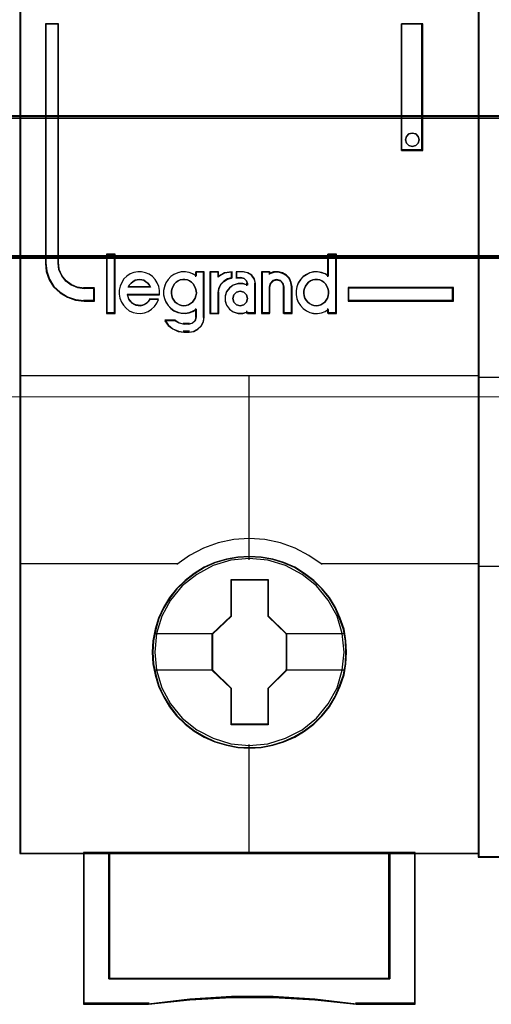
# Model space of a CAD drawing. Header units: millimetres. Extents: x -1290 to 1795, y -4192 to -1311.
# Tile 756 of 1056: x 1467.09 to 1470.78, y -2605.51 to -2597.79. Entities that reach past the tile are written whole.
import ezdxf

# ---------------------------------------------------------------- set-up
doc = ezdxf.new("R2010")
doc.units = ezdxf.units.MM
doc.layers.add('30', color=7, linetype='Continuous')
doc.layers.add('45', color=7, linetype='Continuous')
doc.layers.add('Aparatura', color=7, linetype='Continuous', lineweight=13)

# ---------------------------------------------------------------- blocks, each defined once
blk = doc.blocks.new('*U337')
at = {"layer": '45', "color": 7}
for points in [[(360.472896, -233.760161), (342.499917, -233.760161), (342.499917, -315.4849), (360.472896, -315.4849), (360.472896, -233.760161)], [(345.423502, -293.834666), (345.423502, -293.345526), (345.021603, -293.345526), (344.749896, -293.307054), (344.512153, -293.202631), (344.302712, -293.05424), (344.138556, -292.85089), (344.031005, -292.609067), (344.002702, -292.345261), (344.002702, -282.969154), (343.498913, -282.969154), (343.498913, -292.345261), (343.532876, -292.680515), (343.640427, -292.999281), (343.821565, -293.279575), (344.070629, -293.510405), (344.359318, -293.686276), (344.676309, -293.796195), (345.021603, -293.834666), (345.423502, -293.834666)], [(357.443682, -282.969154), (357.443682, -287.931526), (358.281549, -287.931526), (358.281549, -282.969154), (357.443682, -282.969154)], [(358.095316, -287.382346), (358.131163, -287.511811), (358.095316, -287.653046), (357.999725, -287.741318), (357.862314, -287.782511), (357.730876, -287.741318), (357.635286, -287.653046), (357.599439, -287.511811), (357.635286, -287.382346), (357.730876, -287.282305), (357.862314, -287.252881), (357.999725, -287.282305), (358.095316, -287.382346)], [(346.209451, -294.310437), (346.209451, -292.019559), (345.903307, -292.019559), (345.903307, -294.310437), (346.209451, -294.310437)], [(359.4739, -293.310422), (355.350803, -293.310422), (355.350803, -293.834666), (359.4739, -293.834666), (359.4739, -293.310422)], [(355.284561, -307.601538), (355.262252, -307.150173), (355.189749, -306.698808), (355.033588, -306.263956), (354.855119, -305.851122), (354.620878, -305.454802), (354.336442, -305.108021), (354.007389, -304.788763), (353.639296, -304.508036), (353.265626, -304.26584), (352.830607, -304.078689), (352.401165, -303.952086), (351.943837, -303.869519), (351.486509, -303.841997), (351.029182, -303.869519), (350.583008, -303.952086), (350.131257, -304.078689), (349.718547, -304.26584), (349.328145, -304.508036), (348.965629, -304.788763), (348.630999, -305.108021), (348.363295, -305.454802), (348.1179, -305.851122), (347.922699, -306.263956), (347.800001, -306.698808), (347.710766, -307.150173), (347.682881, -307.601538), (347.710766, -308.052903), (347.800001, -308.487755), (347.922699, -308.922607), (348.1179, -309.33544), (348.363295, -309.731761), (348.630999, -310.08955), (348.965629, -310.414313), (349.328145, -310.689536), (349.718547, -310.920723), (350.131257, -311.107874), (350.583008, -311.239981), (351.029182, -311.333557), (351.486509, -311.355574), (351.943837, -311.333557), (352.401165, -311.239981), (352.830607, -311.107874), (353.265626, -310.920723), (353.639296, -310.689536), (354.007389, -310.414313), (354.336442, -310.08955), (354.620878, -309.731761), (354.855119, -309.33544), (355.033588, -308.922607), (355.189749, -308.487755), (355.262252, -308.052903), (355.284561, -307.601538)], [(355.284561, -307.601538), (355.262252, -307.150173), (355.189749, -306.698808), (355.033588, -306.263956), (354.855119, -305.851122), (354.620878, -305.454802), (354.336442, -305.108021), (354.007389, -304.788763), (353.639296, -304.508036), (353.265626, -304.26584), (352.830607, -304.078689), (352.401165, -303.952086), (351.943837, -303.869519), (351.486509, -303.841997), (351.029182, -303.869519), (350.583008, -303.952086), (350.131257, -304.078689), (349.718547, -304.26584), (349.328145, -304.508036), (348.965629, -304.788763), (348.630999, -305.108021), (348.363295, -305.454802), (348.1179, -305.851122), (347.922699, -306.263956), (347.800001, -306.698808), (347.710766, -307.150173), (347.682881, -307.601538), (347.710766, -308.052903), (347.800001, -308.487755), (347.922699, -308.922607), (348.1179, -309.33544), (348.363295, -309.731761), (348.630999, -310.08955), (348.965629, -310.414313), (349.328145, -310.689536), (349.718547, -310.920723), (350.131257, -311.107874), (350.583008, -311.239981), (351.029182, -311.333557), (351.486509, -311.355574), (351.943837, -311.333557), (352.401165, -311.239981), (352.830607, -311.107874), (353.265626, -310.920723), (353.639296, -310.689536), (354.007389, -310.414313), (354.336442, -310.08955), (354.620878, -309.731761), (354.855119, -309.33544), (355.033588, -308.922607), (355.189749, -308.487755), (355.262252, -308.052903), (355.284561, -307.601538)], [(355.266658, -307.601525), (355.244454, -307.152317), (355.172292, -306.703109), (355.016867, -306.270335), (354.839239, -305.859474), (354.606101, -305.465048), (354.323005, -305.119925), (353.995502, -304.802192), (353.629143, -304.522807), (353.257233, -304.281768), (352.824263, -304.095511), (352.396843, -303.969514), (351.94167, -303.887342), (351.486496, -303.859951), (351.031323, -303.887342), (350.587251, -303.969514), (350.137628, -304.095511), (349.726862, -304.281768), (349.338299, -304.522807), (348.97749, -304.802192), (348.644436, -305.119925), (348.377993, -305.465048), (348.133754, -305.859474), (347.939472, -306.270335), (347.817353, -306.703109), (347.728538, -307.152317), (347.700784, -307.601525), (347.728538, -308.050733), (347.817353, -308.483506), (347.939472, -308.91628), (348.133754, -309.327141), (348.377993, -309.721568), (348.644436, -310.077647), (348.97749, -310.400858), (349.338299, -310.674765), (349.726862, -310.904847), (350.137628, -311.091104), (350.587251, -311.22258), (351.031323, -311.315708), (351.486496, -311.337621), (351.94167, -311.315708), (352.396843, -311.22258), (352.824263, -311.091104), (353.257233, -310.904847), (353.629143, -310.674765), (353.995502, -310.400858), (354.323005, -310.077647), (354.606101, -309.721568), (354.839239, -309.327141), (355.016867, -308.91628), (355.172292, -308.483506), (355.244454, -308.050733), (355.266658, -307.601525)], [(350.772253, -304.745063), (352.217429, -304.745063), (352.217429, -306.173367), (352.942828, -306.879247), (352.942828, -308.307552), (352.217429, -309.024462), (352.217429, -310.441737), (350.772253, -310.441737), (350.772253, -309.024462), (350.029984, -308.307552), (350.029984, -306.879247), (350.772253, -306.173367), (350.772253, -304.745063)], [(350.772253, -304.745063), (352.217429, -304.745063), (352.217429, -304.745063), (352.217429, -306.173367), (352.217429, -306.173367), (352.942828, -306.879247), (352.942828, -306.879247), (352.942828, -308.307552), (352.942828, -308.307552), (352.217429, -309.024462), (352.217429, -309.024462), (352.217429, -310.441737), (352.217429, -310.441737), (350.772253, -310.441737), (350.772253, -310.441737), (350.772253, -309.024462), (350.772253, -309.024462), (350.029984, -308.307552), (350.029984, -308.307552), (350.029984, -306.879247), (350.029984, -306.879247), (350.772253, -306.173367), (350.772253, -306.173367), (350.772253, -304.745063), (350.772253, -304.745063)], [(350.781032, -304.763016), (352.208443, -304.763016), (352.208443, -306.181868), (352.924925, -306.883076), (352.924925, -308.301928), (352.208443, -309.014093), (352.208443, -310.421988), (350.781032, -310.421988), (350.781032, -309.014093), (350.047888, -308.301928), (350.047888, -306.883076), (350.781032, -306.181868), (350.781032, -304.763016)], [(356.984639, -315.447197), (356.984639, -320.397453), (345.988173, -320.397453), (345.988173, -315.447197), (344.992036, -315.447197), (344.992036, -321.395222), (347.535247, -321.395222), (349.154666, -321.21882), (350.785215, -321.13062), (352.415763, -321.13062), (354.046312, -321.21882), (355.671296, -321.395222), (357.980776, -321.395222), (357.980776, -315.447197), (356.984639, -315.447197)], [(351.481733, -315.447197), (345.985661, -315.447197), (345.985661, -320.402388), (356.988941, -320.402388), (356.988941, -315.447197), (351.481733, -315.447197)], [(356.988941, -320.402388), (356.988941, -315.447197), (351.481733, -315.447197), (345.985661, -315.447197), (345.985661, -320.402388), (356.988941, -320.402388)]]:
    blk.add_lwpolyline(points, close=True, dxfattribs=at)
at = {"layer": '45', "color": 139}
for points in [[(360.472896, -233.760161), (342.499917, -233.760161), (342.499917, -315.4849), (360.472896, -315.4849), (360.472896, -233.760161)], [(358.131163, -287.511811), (358.095316, -287.382346), (357.999725, -287.282305), (357.862314, -287.252881), (357.730876, -287.282305), (357.635286, -287.382346), (357.599439, -287.511811), (357.635286, -287.653046), (357.730876, -287.741318), (357.862314, -287.782511), (357.999725, -287.741318), (358.095316, -287.653046), (358.131163, -287.511811)], [(348.916888, -294.021384), (349.015259, -294.010017), (349.102057, -293.981598), (349.183069, -293.936129), (349.252508, -293.879293), (349.31616, -293.799721), (349.356666, -293.725834), (349.385599, -293.629212), (349.408745, -293.53259), (349.397172, -293.435968), (349.379812, -293.339346), (349.339306, -293.254091), (349.287227, -293.163153), (349.217789, -293.100632), (349.142563, -293.04948), (349.055765, -293.009694), (348.96318, -292.992643), (348.876382, -292.992643), (348.77801, -293.009694), (348.702785, -293.04948), (348.621773, -293.100632), (348.552335, -293.163153), (348.506042, -293.254091), (348.465536, -293.339346), (348.436604, -293.435968), (348.436604, -293.53259), (348.448177, -293.629212), (348.477109, -293.725834), (348.523402, -293.799721), (348.581267, -293.879293), (348.662279, -293.936129), (348.743291, -293.981598), (348.830089, -294.010017), (348.916888, -294.021384)], [(354.099372, -294.021384), (354.191864, -294.010017), (354.278576, -293.981598), (354.365288, -293.936129), (354.434657, -293.879293), (354.492465, -293.799721), (354.544492, -293.725834), (354.573396, -293.629212), (354.579177, -293.53259), (354.579177, -293.435968), (354.561834, -293.339346), (354.521369, -293.254091), (354.463561, -293.163153), (354.394192, -293.100632), (354.324822, -293.04948), (354.238111, -293.009694), (354.151399, -292.992643), (354.053126, -292.992643), (353.966414, -293.009694), (353.879702, -293.04948), (353.798771, -293.100632), (353.740964, -293.163153), (353.683156, -293.254091), (353.64269, -293.339346), (353.619567, -293.435968), (353.619567, -293.53259), (353.631129, -293.629212), (353.660033, -293.725834), (353.71206, -293.799721), (353.769868, -293.879293), (353.839237, -293.936129), (353.925949, -293.981598), (354.01266, -294.010017), (354.099372, -294.021384)], [(351.417479, -293.734126), (351.37579, -293.593429), (351.268591, -293.487906), (351.125658, -293.446869), (350.982725, -293.487906), (350.875525, -293.593429), (350.833836, -293.734126), (350.875525, -293.874824), (350.982725, -293.980347), (351.125658, -294.021384), (351.268591, -293.980347), (351.37579, -293.874824), (351.417479, -293.734126)], [(355.195045, -307.590647), (355.122545, -306.869521), (354.9162, -306.186929), (354.570432, -305.553879), (354.113126, -304.997897), (353.549859, -304.546505), (352.902939, -304.205209), (352.205826, -303.996027), (351.480829, -303.92997), (350.761409, -303.996027), (350.069873, -304.205209), (349.422953, -304.546505), (348.859686, -304.997897), (348.40238, -305.553879), (348.056612, -306.186929), (347.84469, -306.869521), (347.777767, -307.590647), (347.84469, -308.306269), (348.056612, -308.994366), (348.40238, -309.621911), (348.859686, -310.177893), (349.422953, -310.63479), (350.069873, -310.970581), (350.761409, -311.185268), (351.480829, -311.25683), (352.205826, -311.185268), (352.902939, -310.970581), (353.549859, -310.63479), (354.113126, -310.177893), (354.570432, -309.621911), (354.9162, -308.994366), (355.122545, -308.306269), (355.195045, -307.590647)]]:
    blk.add_lwpolyline(points, close=True, dxfattribs=at)
at = {"layer": '45', "color": 59}
for points in [[(360.454992, -233.778115), (342.51782, -233.778115), (342.51782, -315.466946), (360.454992, -315.466946), (360.454992, -233.778115)], [(357.443682, -282.969154), (357.443682, -287.931526), (358.281549, -287.931526), (358.281549, -282.969154), (357.443682, -282.969154)], [(358.095316, -287.382346), (358.131163, -287.511811), (358.095316, -287.653046), (357.999725, -287.741318), (357.862314, -287.782511), (357.730876, -287.741318), (357.635286, -287.653046), (357.599439, -287.511811), (357.635286, -287.382346), (357.730876, -287.282305), (357.862314, -287.252881), (357.999725, -287.282305), (358.095316, -287.382346)], [(346.229144, -294.32839), (346.229144, -292.001605), (345.885404, -292.001605), (345.885404, -294.32839), (346.229144, -294.32839)], [(353.315214, -293.432188), (353.315214, -293.593616), (353.343652, -293.743911), (353.400528, -293.883072), (353.485843, -294.016668), (353.593908, -294.127997), (353.719036, -294.222627), (353.849852, -294.283858), (353.997731, -294.317257), (354.151298, -294.32839), (354.304864, -294.300558), (354.447055, -294.244893), (354.572183, -294.161396), (354.572183, -294.32839), (354.890691, -294.32839), (354.890691, -292.001605), (354.572183, -292.001605), (354.572183, -292.858842), (354.447055, -292.775345), (354.304864, -292.725246), (354.151298, -292.697414), (353.997731, -292.708547), (353.849852, -292.736379), (353.719036, -292.803177), (353.593908, -292.886674), (353.485843, -292.998003), (353.400528, -293.131599), (353.343652, -293.281893), (353.315214, -293.432188)], [(346.390273, -293.57149), (346.418705, -293.72287), (346.47557, -293.87425), (346.555181, -294.003204), (346.657538, -294.120944), (346.782642, -294.216257), (346.930491, -294.283537), (347.072653, -294.317177), (347.226189, -294.32839), (347.379725, -294.300357), (347.527574, -294.24429), (347.658364, -294.16019), (347.766407, -294.053664), (347.863078, -293.919103), (347.931316, -293.778937), (347.584439, -293.778937), (347.527574, -293.851823), (347.459336, -293.919103), (347.379725, -293.969563), (347.3058, -293.997597), (347.220503, -294.014417), (347.129519, -294.003204), (347.044221, -293.986383), (346.958923, -293.95835), (346.879312, -293.902283), (346.822447, -293.835003), (346.765582, -293.75651), (346.73715, -293.67241), (346.708717, -293.58831), (347.971121, -293.58831), (347.971121, -293.425717), (347.942689, -293.263123), (347.880137, -293.122957), (347.79484, -292.988397), (347.692483, -292.876263), (347.556006, -292.78095), (347.41953, -292.724883), (347.265995, -292.685637), (347.112459, -292.685637), (346.958923, -292.71367), (346.816761, -292.769737), (346.691658, -292.86505), (346.572241, -292.971577), (346.486943, -293.106137), (346.430078, -293.257517), (346.390273, -293.408897), (346.390273, -293.57149)], [(348.212143, -293.119919), (348.1553, -293.270248), (348.126879, -293.420576), (348.126879, -293.58204), (348.1553, -293.732369), (348.212143, -293.871562), (348.303091, -294.005188), (348.405407, -294.116542), (348.530461, -294.211193), (348.678251, -294.272438), (348.820358, -294.305845), (348.973832, -294.31698), (349.121623, -294.289142), (349.263729, -294.233464), (349.400151, -294.149948), (349.400151, -294.467309), (349.360362, -294.606502), (349.252361, -294.701153), (349.121623, -294.740127), (348.91699, -294.740127), (348.735094, -294.701153), (348.570251, -294.606502), (348.178037, -294.606502), (348.308775, -294.790237), (348.484987, -294.92943), (348.695304, -295.024081), (348.91699, -295.05192), (349.121623, -295.05192), (349.303519, -295.024081), (349.462678, -294.940565), (349.5991, -294.818075), (349.684364, -294.645476), (349.71847, -294.467309), (349.71847, -292.685637), (349.400151, -292.685637), (349.400151, -292.847101), (349.263729, -292.763585), (349.121623, -292.713475), (348.973832, -292.685637), (348.820358, -292.696772), (348.678251, -292.724611), (348.530461, -292.791424), (348.405407, -292.874939), (348.303091, -292.986294), (348.212143, -293.119919)], [(349.940469, -292.685637), (349.940469, -294.32839), (350.266138, -294.32839), (350.266138, -293.50421), (350.295215, -293.341617), (350.370817, -293.179023), (350.492943, -293.055677), (350.638331, -292.971577), (350.806981, -292.921117), (350.806981, -292.685637), (350.522021, -292.724883), (350.266138, -292.859443), (350.266138, -292.685637), (349.940469, -292.685637)], [(349.960162, -292.70359), (349.960162, -294.310437), (350.271701, -294.310437), (350.271701, -293.504271), (350.299517, -293.345232), (350.371839, -293.186193), (350.488666, -293.065542), (350.627746, -292.98328), (350.789078, -292.933923), (350.789078, -292.70359), (350.516482, -292.741979), (350.271701, -292.873598), (350.271701, -292.70359), (349.960162, -292.70359)], [(350.592178, -293.476177), (350.534853, -293.644377), (350.534853, -293.835003), (350.592178, -294.003204), (350.706827, -294.16019), (350.850138, -294.26111), (351.039309, -294.317177), (351.222748, -294.317177), (351.406186, -294.26111), (351.406186, -294.32839), (351.727204, -294.32839), (351.727204, -293.15099), (351.687077, -292.971577), (351.57816, -292.820197), (351.423384, -292.724883), (351.239945, -292.685637), (350.976252, -292.685637), (350.976252, -292.921117), (351.165423, -292.921117), (351.280072, -292.94915), (351.366059, -293.038857), (351.406186, -293.15099), (351.406186, -293.21827), (351.222748, -293.162203), (351.039309, -293.162203), (350.850138, -293.21827), (350.706827, -293.324797), (350.592178, -293.476177)], [(351.961735, -292.685637), (351.961735, -294.32839), (352.271287, -294.32839), (352.271287, -293.274337), (352.311415, -293.13417), (352.414599, -293.038857), (352.552178, -292.99961), (352.701221, -293.038857), (352.792941, -293.13417), (352.833068, -293.274337), (352.833068, -294.32839), (353.154085, -294.32839), (353.154085, -293.274337), (353.125423, -293.106137), (353.056634, -292.943543), (352.941984, -292.820197), (352.787208, -292.736097), (352.620967, -292.685637), (352.437529, -292.69685), (352.271287, -292.752917), (352.271287, -292.685637), (351.961735, -292.685637)], [(351.979638, -292.70359), (351.979638, -294.310437), (352.279895, -294.310437), (352.279895, -293.279423), (352.318817, -293.14232), (352.418902, -293.04909), (352.55235, -293.010701), (352.696918, -293.04909), (352.785883, -293.14232), (352.824805, -293.279423), (352.824805, -294.310437), (353.136182, -294.310437), (353.136182, -293.279423), (353.108381, -293.114899), (353.041657, -292.95586), (352.930451, -292.835209), (352.780322, -292.752947), (352.619074, -292.70359), (352.441144, -292.714559), (352.279895, -292.7694), (352.279895, -292.70359), (351.979638, -292.70359)], [(347.564744, -293.204422), (347.611268, -293.297854), (346.744755, -293.297854), (346.797095, -293.204422), (346.85525, -293.129677), (346.925036, -293.079846), (347.012269, -293.023787), (347.093687, -293.005101), (347.180919, -292.992643), (347.268152, -293.005101), (347.355385, -293.023787), (347.436802, -293.079846), (347.506589, -293.129677), (347.564744, -293.204422)], [(347.611268, -293.297854), (346.744755, -293.297854), (346.797095, -293.204422), (346.85525, -293.129677), (346.925036, -293.079846), (347.012269, -293.023787), (347.093687, -293.005101), (347.180919, -292.992643), (347.268152, -293.005101), (347.355385, -293.023787), (347.436802, -293.079846), (347.506589, -293.129677), (347.564744, -293.204422), (347.611268, -293.297854)], [(349.31616, -293.799721), (349.252508, -293.879293), (349.183069, -293.936129), (349.102057, -293.981598), (349.015259, -294.010017), (348.916888, -294.021384), (348.830089, -294.010017), (348.743291, -293.981598), (348.662279, -293.936129), (348.581267, -293.879293), (348.523402, -293.799721), (348.477109, -293.725834), (348.448177, -293.629212), (348.436604, -293.53259), (348.436604, -293.435968), (348.465536, -293.339346), (348.506042, -293.254091), (348.552335, -293.163153), (348.621773, -293.100632), (348.702785, -293.04948), (348.77801, -293.009694), (348.876382, -292.992643), (348.96318, -292.992643), (349.055765, -293.009694), (349.142563, -293.04948), (349.217789, -293.100632), (349.287227, -293.163153), (349.339306, -293.254091), (349.379812, -293.339346), (349.397172, -293.435968), (349.408745, -293.53259), (349.385599, -293.629212), (349.356666, -293.725834), (349.31616, -293.799721)], [(348.506042, -293.254091), (348.552335, -293.163153), (348.621773, -293.100632), (348.702785, -293.04948), (348.77801, -293.009694), (348.876382, -292.992643), (348.96318, -292.992643), (349.055765, -293.009694), (349.142563, -293.04948), (349.217789, -293.100632), (349.287227, -293.163153), (349.339306, -293.254091), (349.379812, -293.339346), (349.397172, -293.435968), (349.408745, -293.53259), (349.385599, -293.629212), (349.356666, -293.725834), (349.31616, -293.799721), (349.252508, -293.879293), (349.183069, -293.936129), (349.102057, -293.981598), (349.015259, -294.010017), (348.916888, -294.021384), (348.830089, -294.010017), (348.743291, -293.981598), (348.662279, -293.936129), (348.581267, -293.879293), (348.523402, -293.799721), (348.477109, -293.725834), (348.448177, -293.629212), (348.436604, -293.53259), (348.436604, -293.435968), (348.465536, -293.339346), (348.506042, -293.254091)], [(354.238111, -293.009694), (354.324822, -293.04948), (354.394192, -293.100632), (354.463561, -293.163153), (354.521369, -293.254091), (354.561834, -293.339346), (354.579177, -293.435968), (354.579177, -293.53259), (354.573396, -293.629212), (354.544492, -293.725834), (354.492465, -293.799721), (354.434657, -293.879293), (354.365288, -293.936129), (354.278576, -293.981598), (354.191864, -294.010017), (354.099372, -294.021384), (354.01266, -294.010017), (353.925949, -293.981598), (353.839237, -293.936129), (353.769868, -293.879293), (353.71206, -293.799721), (353.660033, -293.725834), (353.631129, -293.629212), (353.619567, -293.53259), (353.619567, -293.435968), (353.64269, -293.339346), (353.683156, -293.254091), (353.740964, -293.163153), (353.798771, -293.100632), (353.879702, -293.04948), (353.966414, -293.009694), (354.053126, -292.992643), (354.151399, -292.992643), (354.238111, -293.009694)], [(353.64269, -293.339346), (353.683156, -293.254091), (353.740964, -293.163153), (353.798771, -293.100632), (353.879702, -293.04948), (353.966414, -293.009694), (354.053126, -292.992643), (354.151399, -292.992643), (354.238111, -293.009694), (354.324822, -293.04948), (354.394192, -293.100632), (354.463561, -293.163153), (354.521369, -293.254091), (354.561834, -293.339346), (354.579177, -293.435968), (354.579177, -293.53259), (354.573396, -293.629212), (354.544492, -293.725834), (354.492465, -293.799721), (354.434657, -293.879293), (354.365288, -293.936129), (354.278576, -293.981598), (354.191864, -294.010017), (354.099372, -294.021384), (354.01266, -294.010017), (353.925949, -293.981598), (353.839237, -293.936129), (353.769868, -293.879293), (353.71206, -293.799721), (353.660033, -293.725834), (353.631129, -293.629212), (353.619567, -293.53259), (353.619567, -293.435968), (353.64269, -293.339346)], [(351.37579, -293.593429), (351.417479, -293.734126), (351.37579, -293.874824), (351.268591, -293.980347), (351.125658, -294.021384), (350.982725, -293.980347), (350.875525, -293.874824), (350.833836, -293.734126), (350.875525, -293.593429), (350.982725, -293.487906), (351.125658, -293.446869), (351.268591, -293.487906), (351.37579, -293.593429)], [(350.833836, -293.734126), (350.875525, -293.593429), (350.982725, -293.487906), (351.125658, -293.446869), (351.268591, -293.487906), (351.37579, -293.593429), (351.417479, -293.734126), (351.37579, -293.874824), (351.268591, -293.980347), (351.125658, -294.021384), (350.982725, -293.980347), (350.875525, -293.874824), (350.833836, -293.734126)], [(359.455996, -293.328375), (355.370496, -293.328375), (355.370496, -293.816713), (359.455996, -293.816713), (359.455996, -293.328375)], [(356.984639, -315.447197), (356.984639, -320.397453), (345.988173, -320.397453), (345.988173, -315.447197), (344.992036, -315.447197), (344.992036, -321.395222), (347.535247, -321.395222), (349.154666, -321.21882), (350.785215, -321.13062), (352.415763, -321.13062), (354.046312, -321.21882), (355.671296, -321.395222), (357.980776, -321.395222), (357.980776, -315.447197), (356.984639, -315.447197)], [(356.969482, -315.465151), (356.969482, -320.384029), (346.003331, -320.384029), (346.003331, -315.465151), (345.009939, -315.465151), (345.009939, -321.375473), (347.546139, -321.375473), (349.161094, -321.20019), (350.787148, -321.112548), (352.413201, -321.112548), (354.039255, -321.20019), (355.659759, -321.375473), (357.962873, -321.375473), (357.962873, -315.465151), (356.969482, -315.465151)], [(351.481733, -315.447197), (345.985661, -315.447197), (345.985661, -320.402388), (356.988941, -320.402388), (356.988941, -315.447197), (351.481733, -315.447197)], [(356.988941, -320.402388), (356.988941, -315.447197), (351.481733, -315.447197), (345.985661, -315.447197), (345.985661, -320.402388), (356.988941, -320.402388)], [(351.480857, -315.465151), (346.003565, -315.465151), (346.003565, -320.384434), (356.969248, -320.384434), (356.969248, -315.465151), (351.480857, -315.465151)]]:
    blk.add_lwpolyline(points, close=True, dxfattribs=at)
at = {"layer": '45', "color": 139}
for points in [[(343.498913, -282.969154), (343.498913, -292.3517)], [(343.498913, -282.969154), (344.030637, -282.969154)], [(343.99304, -282.969154), (343.99304, -292.3517)], [(357.443682, -287.931526), (357.443682, -282.969154)], [(357.443682, -282.969154), (358.281549, -282.969154)], [(358.242162, -287.931526), (358.242162, -282.969154)], [(357.443682, -287.893824), (358.281549, -287.893824)], [(345.885404, -292.001605), (345.885404, -294.32839)], [(345.885404, -292.001605), (346.229144, -292.001605)], [(346.189757, -292.001605), (346.189757, -294.32839)], [(354.54158, -292.001605), (354.54158, -292.883126)], [(354.54158, -292.001605), (354.890691, -292.001605)], [(354.851304, -292.001605), (354.851304, -294.32839)], [(343.498913, -292.312202), (343.533055, -292.654897), (343.641173, -292.980738), (343.823266, -293.267254), (344.073644, -293.503207), (344.363855, -293.682982), (344.682518, -293.795341), (345.029633, -293.834666)], [(343.99304, -292.312202), (344.021834, -292.585412), (344.131252, -292.835855), (344.298259, -293.046455), (344.511336, -293.200135), (344.753208, -293.308281), (345.029633, -293.348124)], [(347.971121, -293.58831), (347.971121, -293.425717), (347.942689, -293.263123), (347.880137, -293.122957), (347.79484, -292.988397), (347.692483, -292.876263), (347.556006, -292.78095), (347.41953, -292.724883), (347.265995, -292.685637), (347.112459, -292.685637), (346.958923, -292.71367), (346.816761, -292.769737), (346.691658, -292.86505), (346.572241, -292.971577), (346.486943, -293.106137), (346.430078, -293.257517), (346.390273, -293.408897), (346.390273, -293.57149), (346.418705, -293.72287), (346.47557, -293.87425), (346.555181, -294.003204), (346.657538, -294.120944), (346.782642, -294.216257), (346.930491, -294.283537), (347.072653, -294.317177), (347.226189, -294.32839), (347.379725, -294.300357), (347.527574, -294.24429), (347.658364, -294.16019), (347.766407, -294.053664), (347.863078, -293.919103), (347.931316, -293.778937)], [(349.408745, -292.84823), (349.271402, -292.76413), (349.128337, -292.71367), (348.979549, -292.685637), (348.825038, -292.69685), (348.681973, -292.724883), (348.533185, -292.792163), (348.407287, -292.876263), (348.30428, -292.988397), (348.212718, -293.122957), (348.155492, -293.274337), (348.126879, -293.425717), (348.126879, -293.58831), (348.155492, -293.73969), (348.212718, -293.879857), (348.30428, -294.014417), (348.407287, -294.12655), (348.533185, -294.221864), (348.681973, -294.283537), (348.825038, -294.317177), (348.979549, -294.32839), (349.128337, -294.300357), (349.271402, -294.24429), (349.408745, -294.16019)], [(349.369358, -292.685637), (349.369358, -292.883126)], [(349.369358, -292.685637), (349.71847, -292.685637)], [(349.680873, -292.685637), (349.680873, -294.47561)], [(349.940469, -292.685637), (349.940469, -294.32839)], [(349.940469, -292.685637), (350.291371, -292.685637)], [(350.806981, -292.685637), (350.514563, -292.732664), (350.251984, -292.893898)], [(350.251984, -292.685637), (350.251984, -292.893898)], [(350.767594, -292.685637), (350.767594, -292.953145)], [(350.962739, -292.685637), (350.962739, -292.953145)], [(351.256351, -292.685637), (350.962739, -292.685637)], [(351.727204, -293.177565), (351.685184, -292.987906), (351.57113, -292.827881), (351.409054, -292.727125), (351.216964, -292.685637)], [(351.961735, -292.685637), (351.961735, -294.32839)], [(351.961735, -292.685637), (352.300105, -292.685637)], [(353.154085, -293.297854), (353.12508, -293.122935), (353.055467, -292.953846), (352.939445, -292.825572), (352.782816, -292.738113), (352.614584, -292.685637), (352.428949, -292.697298), (352.260718, -292.755604)], [(352.260718, -292.685637), (352.260718, -292.789768)], [(354.579177, -292.84823), (354.453352, -292.76413), (354.31037, -292.71367), (354.155949, -292.685637), (354.001528, -292.69685), (353.852827, -292.724883), (353.721283, -292.792163), (353.595459, -292.876263), (353.486792, -292.988397), (353.401003, -293.122957), (353.34381, -293.274337), (353.315214, -293.425717), (353.315214, -293.58831), (353.34381, -293.73969), (353.401003, -293.879857), (353.486792, -294.014417), (353.595459, -294.12655), (353.721283, -294.221864), (353.852827, -294.283537), (354.001528, -294.317177), (354.155949, -294.32839), (354.31037, -294.300357), (354.453352, -294.24429), (354.579177, -294.16019)], [(347.611268, -293.297854), (347.564744, -293.204422), (347.506589, -293.129677), (347.436802, -293.079846), (347.355385, -293.023787), (347.268152, -293.005101), (347.180919, -292.992643), (347.093687, -293.005101), (347.012269, -293.023787), (346.925036, -293.079846), (346.85525, -293.129677), (346.797095, -293.204422), (346.744755, -293.297854)], [(350.806981, -292.915443), (350.633918, -292.967957), (350.484725, -293.055481), (350.359403, -293.183849), (350.281822, -293.353061), (350.251984, -293.522274)], [(351.417479, -293.207284), (351.231663, -293.150635), (351.045847, -293.150635), (350.854225, -293.207284), (350.709056, -293.314919), (350.592921, -293.467873), (350.534853, -293.637822), (350.534853, -293.830431), (350.592921, -294.00038), (350.709056, -294.158999), (350.854225, -294.260968), (351.045847, -294.317618), (351.231663, -294.317618), (351.417479, -294.260968)], [(350.962739, -292.915443), (351.184738, -292.915443)], [(351.417479, -293.177565), (351.372124, -293.049701), (351.274936, -292.947409), (351.145351, -292.915443)], [(351.378092, -293.139863), (351.378092, -293.243993)], [(351.689607, -293.139863), (351.689607, -294.32839)], [(352.84257, -293.297854), (352.801009, -293.142134), (352.706013, -293.036245), (352.551644, -292.992643), (352.40915, -293.036245), (352.302279, -293.142134), (352.260718, -293.297854)], [(344.992036, -293.310422), (345.423502, -293.310422)], [(345.385906, -293.310422), (345.385906, -293.834666)], [(345.385906, -293.310422), (345.385906, -293.834666)], [(346.699997, -293.567158), (347.971121, -293.567158)], [(346.699997, -293.567158), (346.729003, -293.656808), (346.758008, -293.746458), (346.816019, -293.830131), (346.87403, -293.901851), (346.955245, -293.961617), (347.042261, -293.991501), (347.129278, -294.00943), (347.222095, -294.021384), (347.309112, -294.003454), (347.384526, -293.973571), (347.465741, -293.919781), (347.535354, -293.848061), (347.593365, -293.770364)], [(346.744755, -293.260152), (347.611268, -293.260152)], [(349.940469, -294.32839), (350.291371, -294.32839), (350.291371, -293.484571)], [(352.260718, -293.260152), (352.260718, -294.32839)], [(352.804974, -293.260152), (352.804974, -294.32839)], [(353.114698, -293.260152), (353.114698, -294.32839)], [(355.350803, -293.310422), (359.4739, -293.310422)], [(355.350803, -293.310422), (355.350803, -293.834666)], [(359.436303, -293.834666), (359.436303, -293.310422)], [(344.992036, -293.796964), (345.423502, -293.796964)], [(347.555768, -293.753875), (347.931734, -293.753875)], [(355.350803, -293.796964), (359.4739, -293.796964)], [(345.885404, -294.290688), (346.229144, -294.290688)], [(349.369358, -294.125515), (349.369358, -294.47561)], [(351.378092, -294.224259), (351.378092, -294.32839)], [(351.378092, -294.290688), (351.727204, -294.290688)], [(351.961735, -294.290688), (352.300105, -294.290688)], [(352.804974, -294.290688), (353.154085, -294.290688)], [(354.54158, -294.125515), (354.54158, -294.32839)], [(354.54158, -294.290688), (354.890691, -294.290688)], [(348.177008, -294.574354), (348.311309, -294.77135), (348.492324, -294.920589), (348.708373, -295.022072), (348.936102, -295.05192)], [(348.177008, -294.574354), (348.597732, -294.574354)], [(348.560135, -294.574354), (348.738873, -294.695167), (348.936102, -294.744913)], [(348.898505, -294.707211), (349.136617, -294.707211)], [(349.09723, -295.05192), (349.28656, -295.022681), (349.452224, -294.934965), (349.594222, -294.806315), (349.68297, -294.625035), (349.71847, -294.437907)], [(349.09723, -294.744913), (349.243451, -294.701055), (349.364243, -294.594543), (349.408745, -294.437907)], [(349.136617, -295.012422), (348.898505, -295.012422)], [(342.499917, -296.748534), (360.472896, -296.748534)], [(351.462237, -296.748534), (351.462237, -303.973058)], [(354.330323, -304.165162), (353.816295, -303.811948), (353.279917, -303.5214), (352.704429, -303.316308), (352.095418, -303.185277), (351.480819, -303.145398), (350.877395, -303.185277), (350.268383, -303.316308), (349.692895, -303.5214), (349.145343, -303.811948), (348.64249, -304.165162)], [(342.499917, -304.125664), (348.681877, -304.125664)], [(354.290936, -304.125664), (360.472896, -304.125664)], [(351.462237, -311.213741), (351.462237, -315.4849)], [(344.992036, -315.447197), (344.992036, -321.395222)], [(345.985661, -315.447197), (345.985661, -320.402388)], [(356.949554, -320.402388), (356.949554, -315.447197)], [(357.94318, -315.447197), (357.94318, -321.395222)], [(345.985661, -320.364686), (356.988941, -320.364686)], [(347.56651, -321.355724), (344.992036, -321.355724)], [(355.67843, -321.395222), (354.050399, -321.194141), (352.416792, -321.093601), (350.783186, -321.093601), (349.149579, -321.194141), (347.527123, -321.395222)], [(357.980776, -321.355724), (355.640834, -321.355724)]]:
    blk.add_lwpolyline(points, dxfattribs=at)
at = {"layer": '45', "color": 1}
for points in [[(345.423502, -293.834666), (345.423502, -293.345526), (345.021603, -293.345526), (344.749896, -293.307054), (344.512153, -293.202631), (344.302712, -293.05424), (344.138556, -292.85089), (344.031005, -292.609067), (344.002702, -292.345261), (344.002702, -282.969154), (343.498913, -282.969154), (343.498913, -292.345261), (343.532876, -292.680515), (343.640427, -292.999281), (343.821565, -293.279575), (344.070629, -293.510405), (344.359318, -293.686276), (344.676309, -293.796195), (345.021603, -293.834666), (345.423502, -293.834666)], [(345.405599, -293.816713), (345.405599, -293.329189), (345.011177, -293.329189), (344.744525, -293.290844), (344.511205, -293.186766), (344.305661, -293.038866), (344.144559, -292.836187), (344.039009, -292.595164), (344.011233, -292.33223), (344.011233, -282.987108), (343.516816, -282.987108), (343.516816, -292.33223), (343.550148, -292.666375), (343.655697, -292.984088), (343.833465, -293.263455), (344.077896, -293.493523), (344.361213, -293.668812), (344.672307, -293.778368), (345.011177, -293.816713), (345.405599, -293.816713)], [(359.4739, -293.310422), (355.350803, -293.310422), (355.350803, -293.834666), (359.4739, -293.834666), (359.4739, -293.310422)]]:
    blk.add_lwpolyline(points, close=True, dxfattribs=at)
at = {"layer": '45', "color": 7}
for points in [[(347.754493, -306.865382), (350.069371, -306.865382)], [(352.905231, -306.865382), (355.212948, -306.865382)], [(347.754493, -308.283715), (350.069371, -308.283715)], [(352.905231, -308.283715), (355.212948, -308.283715)]]:
    blk.add_lwpolyline(points, dxfattribs=at)
at = {"layer": '45', "color": 140}
blk.add_lwpolyline([(356.969248, -320.384434), (356.969248, -315.465151), (351.480857, -315.465151), (346.003565, -315.465151), (346.003565, -320.384434), (356.969248, -320.384434)], close=True, dxfattribs=at)
blk = doc.blocks.new('*U338')
at = {"layer": '45', "color": 7}
blk.add_lwpolyline([(432.463278, -233.600374), (360.44246, -233.600374), (360.44246, -315.623143), (432.463278, -315.623143), (432.463278, -233.600374)], close=True, dxfattribs=at)
at = {"layer": '45', "color": 139}
blk.add_lwpolyline([(432.463278, -233.600374), (360.44246, -233.600374), (360.44246, -315.623143), (432.463278, -315.623143), (432.463278, -233.600374)], close=True, dxfattribs=at)
at = {"layer": '45', "color": 59}
blk.add_lwpolyline([(432.441795, -233.621918), (360.463944, -233.621918), (360.463944, -315.601598), (432.441795, -315.601598), (432.441795, -233.621918)], close=True, dxfattribs=at)
at = {"layer": '45', "color": 139}
for points in [[(360.44246, -296.816758), (432.463278, -296.816758)], [(360.44246, -304.222613), (366.658436, -304.222613)]]:
    blk.add_lwpolyline(points, dxfattribs=at)
blk = doc.blocks.new('*U343')
at = {"layer": '30', "color": 7}
for points in [[(548.842747, -412.491734), (117.158256, -412.491734), (117.158256, -414.006535), (117.158256, -435.076037), (117.158256, -436.590837), (548.842747, -436.590837), (548.842747, -435.076037), (548.842747, -414.006535), (548.842747, -412.491734)], [(117.158256, -436.50466), (548.842747, -436.50466), (117.158256, -436.50466)], [(548.842747, -436.50466), (117.158256, -436.50466), (117.158256, -437.981926), (117.158256, -439.542811), (117.158256, -442.07925), (548.842747, -442.07925), (548.842747, -439.542811), (548.842747, -437.981926), (548.842747, -436.50466)], [(548.79978, -436.545953), (117.201224, -436.545953), (117.201224, -438.000858), (117.201224, -439.538117), (117.201224, -442.036161), (548.79978, -442.036161), (548.79978, -439.538117), (548.79978, -438.000858), (548.79978, -436.545953)], [(117.158256, -441.991277), (548.842747, -441.991277), (117.158256, -441.991277)]]:
    blk.add_lwpolyline(points, close=True, dxfattribs=at)

msp = doc.modelspace()

# ---------------------------------------------------------------- linework, layer by layer
at = {"layer": 'Aparatura', "color": 7, "lineweight": 13}
msp.add_lwpolyline([(1437.7952, -2591.7395), (1524.1608, -2591.7395), (1524.1608, -2600.7451), (1437.7952, -2600.7451), (1437.7952, -2591.7395)], close=True, dxfattribs=at)
msp.add_lwpolyline([(1437.7952, -2600.7451), (1524.1608, -2600.7451)], dxfattribs=at)

# ---------------------------------------------------------------- block references
at = {"layer": 'Aparatura', "color": 7, "lineweight": 13, "xscale": 0.2, "yscale": 0.2, "zscale": 0.2}
for name, p in [('*U337', (1398.5901, -2541.227)), ('*U338', (1398.5901, -2541.227)), ('*U343', (1414.278, -2511.2423))]:
    msp.add_blockref(name, p, dxfattribs=at)

doc.saveas('drawing.dxf')
